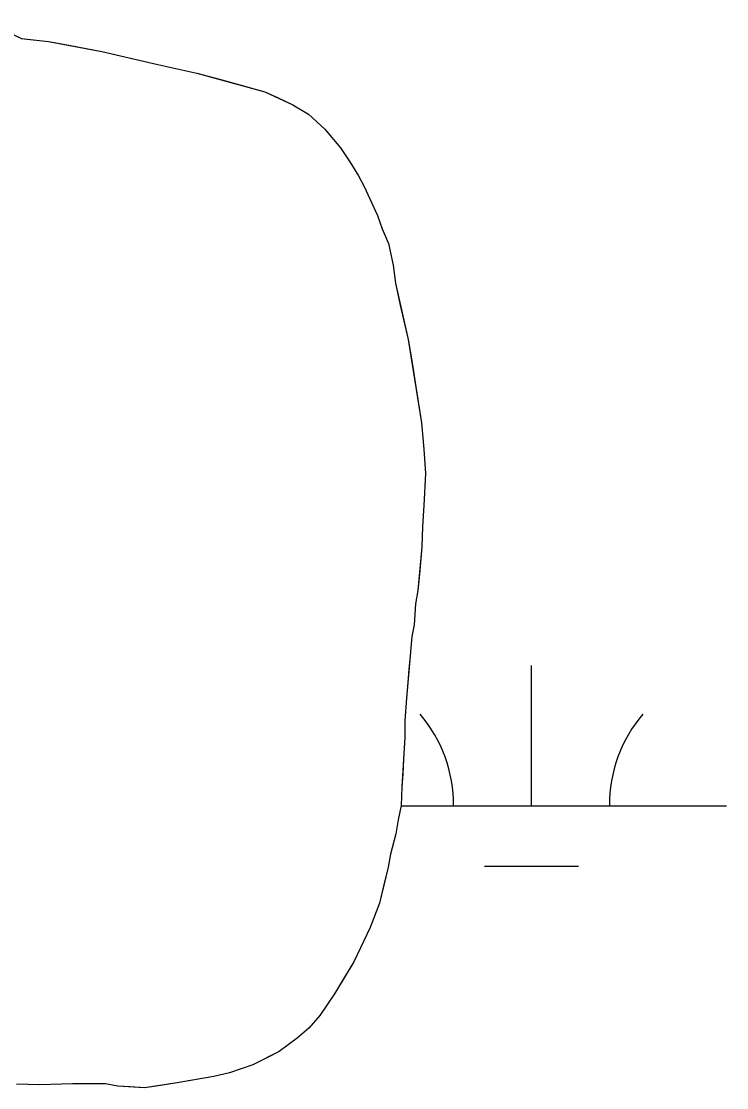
# Model space of a CAD drawing. Extents: x 3177185 to 3215018, y 812988 to 838321.
# Drawn here: x 3207655.5 to 3207836.2, y 831573.3 to 831846.6 of the extents above; entities that cross this region are included whole.
import ezdxf

# ---------------------------------------------------------------- set-up
doc = ezdxf.new("R2010")
doc.units = 0
for name, color, linetype in [('V-SITE-VEGE', 7, 'Continuous'), ('V-TOPO-SHOR', 7, 'Continuous'), ('V-WETL-SWMP', 7, 'Continuous')]:
    doc.layers.add(name, color=color, linetype=linetype)

msp = doc.modelspace()

# ---------------------------------------------------------------- linework, layer by layer
at = {"layer": 'V-SITE-VEGE'}
for p, q in [((3207646.111, 831846.6020000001), (3207655.511, 831842.2250000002)), ((3207655.511, 831842.2250000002), (3207662.507, 831841.441)), ((3207662.507, 831841.441), (3207676.1, 831838.8710000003)), ((3207676.1, 831838.871), (3207690.495, 831835.5040000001)), ((3207690.495, 831835.5040000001), (3207700.489, 831833.3250000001)), ((3207700.489, 831833.3250000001), (3207717.8850000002, 831828.5650000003)), ((3207717.8850000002, 831828.5650000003), (3207725.086, 831825.1840000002)), ((3207725.086, 831825.184), (3207729.085, 831822.794)), ((3207729.085, 831822.794), (3207733.29, 831819.0050000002)), ((3207733.29, 831819.0050000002), (3207737.298, 831814.2170000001)), ((3207737.298, 831814.2170000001), (3207739.702, 831810.6250000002)), ((3207739.702, 831810.6250000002), (3207741.9080000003, 831807.033)), ((3207741.9080000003, 831807.033), (3207743.313, 831804.237)), ((3207743.313, 831804.237), (3207746.725, 831796.8520000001)), ((3207746.725, 831796.8520000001), (3207747.929, 831793.456)), ((3207747.929, 831793.456), (3207749.537, 831789.6630000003)), ((3207749.537, 831789.6630000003), (3207750.747, 831784.0700000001)), ((3207750.747, 831784.0700000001), (3207751.355, 831779.4770000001)), ((3207751.355, 831779.4770000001), (3207754.583, 831765.096)), ((3207754.583, 831765.096), (3207758.024, 831743.721)), ((3207758.024, 831743.721), (3207758.636, 831736.927)), ((3207758.636, 831736.927), (3207759.048, 831730.732)), ((3207759.048, 831730.732), (3207758.665, 831722.5400000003)), ((3207758.665, 831722.5400000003), (3207758.278, 831717.144)), ((3207758.278, 831717.144), (3207758.0870000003, 831711.946)), ((3207758.0870000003, 831711.946), (3207757.11, 831700.756)), ((3207757.11, 831700.756), (3207756.518, 831697.3560000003)), ((3207756.518, 831697.3560000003), (3207756.129, 831691.96)), ((3207756.129, 831691.96), (3207755.535, 831688.9610000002)), ((3207755.535, 831688.9610000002), (3207754.169, 831673.175)), ((3207754.169, 831673.175), (3207753.782, 831667.377)), ((3207753.782, 831667.377), (3207753.792, 831663.181)), ((3207753.792, 831663.181), (3207753.014, 831650.389)), ((3207753.014, 831650.389), (3207752.828, 831645.595)), ((3207752.828, 831645.595), (3207752.035, 831641.9940000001)), ((3207752.035, 831641.9940000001), (3207751.443, 831638.3960000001)), ((3207751.443, 831638.3960000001), (3207750.055, 831633.198)), ((3207750.055, 831633.198), (3207749.463, 831629.801)), ((3207749.463, 831629.801), (3207747.284, 831620.603)), ((3207747.284, 831620.603), (3207744.898, 831614.4060000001)), ((3207744.898, 831614.4060000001), (3207740.718, 831605.604)), ((3207740.718, 831605.604), (3207735.739, 831597.4010000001)), ((3207735.739, 831597.4010000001), (3207731.955, 831591.7980000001)), ((3207731.955, 831591.7980000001), (3207729.163, 831588.595)), ((3207729.163, 831588.595), (3207726.171, 831585.992)), ((3207726.171, 831585.992), (3207721.5840000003, 831582.584)), ((3207721.5840000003, 831582.584), (3207714.794, 831579.174)), ((3207708.804, 831577.1630000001), (3207704.81, 831576.155)), ((3207714.794, 831579.174), (3207708.804, 831577.1630000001)), ((3207660.252, 831574.066), (3207654.258, 831574.255)), ((3207668.645, 831574.284), (3207660.252, 831574.066)), ((3207677.038, 831574.302), (3207668.645, 831574.284)), ((3207680.237, 831573.7080000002), (3207677.038, 831574.3020000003)), ((3207695.4220000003, 831574.537), (3207687.032, 831573.323)), ((3207704.81, 831576.155), (3207695.4220000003, 831574.537)), ((3207687.032, 831573.323), (3207680.237, 831573.708))]:
    msp.add_line(p, q, dxfattribs=at)
at = {"layer": 'V-TOPO-SHOR'}
msp.add_lwpolyline([(3207651.311, 831844.216), (3207655.511, 831842.225), (3207662.507, 831841.441), (3207667.703, 831840.452), (3207676.1, 831838.871), (3207683.096, 831837.286), (3207690.495, 831835.5040000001), (3207700.489, 831833.3250000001), (3207706.287, 831831.74), (3207711.487, 831830.349), (3207717.8850000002, 831828.5650000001), (3207721.285, 831826.974), (3207725.086, 831825.184), (3207729.085, 831822.794), (3207733.29, 831819.005), (3207737.298, 831814.2170000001), (3207739.702, 831810.625), (3207741.9080000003, 831807.033), (3207743.313, 831804.237), (3207746.725, 831796.8520000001), (3207747.929, 831793.456), (3207749.537, 831789.6630000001), (3207750.747, 831784.0700000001), (3207751.355, 831779.4770000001), (3207752.566, 831773.884), (3207754.583, 831765.096), (3207755.593, 831759.101), (3207756.6040000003, 831752.908), (3207758.024, 831743.721), (3207758.636, 831736.927), (3207759.048, 831730.732), (3207758.665, 831722.54), (3207758.278, 831717.144), (3207758.0870000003, 831711.946), (3207757.501, 831704.952), (3207757.11, 831700.756), (3207756.518, 831697.356), (3207756.129, 831691.962), (3207755.535, 831688.961), (3207755.146, 831683.966), (3207754.753, 831680.569), (3207754.56, 831677.171), (3207754.169, 831673.1730000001), (3207753.782, 831667.377), (3207753.79, 831663.181), (3207753.403, 831657.385), (3207753.211, 831653.789), (3207753.0160000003, 831650.389), (3207752.828, 831645.595), (3207752.035, 831641.9940000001), (3207751.443, 831638.3960000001), (3207750.055, 831633.198), (3207749.463, 831629.801), (3207748.67, 831626.4010000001), (3207747.284, 831620.603), (3207744.898, 831614.4060000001), (3207740.718, 831605.604), (3207738.328, 831601.6020000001), (3207735.739, 831597.4010000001), (3207731.955, 831591.7980000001), (3207729.163, 831588.595), (3207726.171, 831585.992), (3207721.5840000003, 831582.584), (3207718.389, 831580.978), (3207714.794, 831579.174), (3207708.804, 831577.1630000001), (3207704.81, 831576.155), (3207698.818, 831575.1460000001), (3207695.4220000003, 831574.537), (3207690.028, 831573.729), (3207687.032, 831573.323), (3207683.433, 831573.5160000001), (3207680.237, 831573.708), (3207677.038, 831574.302), (3207668.645, 831574.284), (3207660.252, 831574.066), (3207654.258, 831574.255)], dxfattribs=at)
at = {"layer": 'V-WETL-SWMP'}
for p, q in [((3207655.509846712, 831842.2262571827), (3207662.5058465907, 831841.4412573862)), ((3207662.5058465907, 831841.4412573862), (3207667.7028464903, 831840.4522575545)), ((3207667.7028464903, 831840.4522575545), (3207676.098846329, 831838.8712578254)), ((3207676.098846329, 831838.8712578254), (3207683.095846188, 831837.2862580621)), ((3207683.095846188, 831837.2862580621), (3207690.493846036, 831835.503258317)), ((3207690.493846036, 831835.5032583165), (3207700.488845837, 831833.3252586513)), ((3207700.488845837, 831833.3252586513), (3207706.2878457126, 831831.7392588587)), ((3207706.2878457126, 831831.7392588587), (3207711.485845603, 831830.3502590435)), ((3207711.485845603, 831830.3502590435), (3207717.8838454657, 831828.5652592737)), ((3207717.8838454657, 831828.5652592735), (3207721.283845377, 831826.9732594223)), ((3207721.283845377, 831826.9732594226), (3207725.0848452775, 831825.1832595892)), ((3207725.0848452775, 831825.1832595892), (3207729.0858451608, 831822.7932597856)), ((3207729.0858451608, 831822.7932597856), (3207733.289845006, 831819.0052600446)), ((3207733.289845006, 831819.0052600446), (3207737.2968448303, 831814.21726034)), ((3207737.2968448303, 831814.21726034), (3207739.701844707, 831810.6252605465)), ((3207739.701844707, 831810.6252605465), (3207741.9068445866, 831807.0332607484)), ((3207741.9068445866, 831807.0332607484), (3207743.311844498, 831804.2382608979)), ((3207743.311844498, 831804.2382608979), (3207746.7238442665, 831796.8512612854)), ((3207746.7238442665, 831796.8512612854), (3207747.9298441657, 831793.4562614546)), ((3207747.9298441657, 831793.4562614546), (3207749.5358440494, 831789.6632616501)), ((3207749.5358440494, 831789.6632616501), (3207750.7468438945, 831784.0702619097)), ((3207750.7468438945, 831784.0702619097), (3207751.354843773, 831779.4762621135)), ((3207751.354843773, 831779.4762621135), (3207752.565843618, 831773.8832623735)), ((3207752.565843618, 831773.8832623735), (3207754.5818433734, 831765.0952627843)), ((3207754.5818433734, 831765.0952627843), (3207755.5928432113, 831759.1022630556)), ((3207755.5928432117, 831759.1022630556), (3207756.6048430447, 831752.9092633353)), ((3207756.6048430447, 831752.9092633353), (3207758.022842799, 831743.720263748)), ((3207758.022842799, 831743.720263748), (3207758.635842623, 831736.9272640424)), ((3207758.635842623, 831736.9272640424), (3207759.0478424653, 831730.7332643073)), ((3207759.0478424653, 831730.7332643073), (3207758.6648422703, 831722.5402646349)), ((3207758.66484227, 831722.5402646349), (3207758.2768421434, 831717.1432648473)), ((3207758.2768421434, 831717.1432648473), (3207758.086842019, 831711.9472650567)), ((3207758.086842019, 831711.9472650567), (3207757.501841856, 831704.9522653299)), ((3207757.501841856, 831704.9522653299), (3207757.110841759, 831700.755265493)), ((3207757.110841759, 831700.755265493), (3207756.5178416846, 831697.357265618)), ((3207756.5178416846, 831697.357265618), (3207756.1298415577, 831691.9612658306)), ((3207756.1298415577, 831691.9612658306), (3207755.535841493, 831688.9622659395)), ((3207755.535841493, 831688.9622659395), (3207755.146841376, 831683.9662661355)), ((3207755.146841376, 831683.9662661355), (3207754.753841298, 831680.5682662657)), ((3207754.753841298, 831680.5682662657), (3207754.560841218, 831677.1702664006)), ((3207786.204543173, 831645.5461255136), (3207786.2045440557, 831681.5461247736)), ((3207754.560841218, 831677.1702664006), (3207754.1698411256, 831673.1732665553)), ((3207754.1698411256, 831673.1732665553), (3207753.7818409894, 831667.3772667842)), ((3207753.7818409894, 831667.3772667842), (3207753.7898408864, 831663.1812669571)), ((3207753.7898408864, 831663.1812669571), (3207753.40284075, 831657.385267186)), ((3207753.40284075, 831657.385267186), (3207753.209840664, 831653.7882673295)), ((3207753.209840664, 831653.7882673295), (3207753.0168405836, 831650.3902674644)), ((3207753.0168405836, 831650.3902674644), (3207752.826840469, 831645.594267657)), ((3207752.826840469, 831645.594267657), (3207752.034840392, 831641.9952677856)), ((3207752.816246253, 831645.5461255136), (3207836.204542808, 831645.5461255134)), ((3207752.034840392, 831641.9952677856), (3207751.442840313, 831638.397267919)), ((3207751.442840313, 831638.397267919), (3207750.0548402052, 831633.1992680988)), ((3207750.0548402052, 831633.1992680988), (3207749.461840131, 831629.8012682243)), ((3207749.461840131, 831629.8012682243), (3207748.6698400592, 831626.4022683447)), ((3207774.204542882, 831630.1151258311), (3207798.2045427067, 831630.1151258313)), ((3207748.6698400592, 831626.4022683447), (3207747.282839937, 831620.604268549)), ((3207747.282839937, 831620.604268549), (3207744.89783982, 831614.4052687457)), ((3207744.89783982, 831614.4052687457), (3207740.7188396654, 831605.6042690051)), ((3207740.7188396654, 831605.6042690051), (3207738.328839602, 831601.6022691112)), ((3207738.3288396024, 831601.6022691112), (3207735.739839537, 831597.4012692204)), ((3207735.739839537, 831597.4012692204), (3207731.954839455, 831591.7982693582)), ((3207731.9548394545, 831591.7982693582), (3207729.163839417, 831588.5952694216)), ((3207729.1638394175, 831588.5952694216), (3207726.171839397, 831585.9912694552)), ((3207726.171839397, 831585.9912694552), (3207721.582839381, 831582.5852694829)), ((3207721.582839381, 831582.5852694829), (3207714.794839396, 831579.1742694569)), ((3207708.8048394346, 831577.1632693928), (3207704.809839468, 831576.156269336)), ((3207714.794839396, 831579.1742694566), (3207708.8048394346, 831577.1632693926)), ((3207660.2528400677, 831574.0672683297), (3207654.2578401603, 831574.2542681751)), ((3207668.644839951, 831574.2842685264), (3207660.2528400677, 831574.0672683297)), ((3207677.0378398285, 831574.3012687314), (3207668.644839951, 831574.2842685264)), ((3207680.2358397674, 831573.7082688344), (3207677.0378398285, 831574.3012687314)), ((3207695.421839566, 831574.5382691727), (3207690.0278396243, 831573.7282690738)), ((3207698.816839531, 831575.1452692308), (3207695.421839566, 831574.5382691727)), ((3207704.809839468, 831576.156269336), (3207698.816839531, 831575.1452692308)), ((3207683.433839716, 831573.5152689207), (3207680.2358397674, 831573.7082688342)), ((3207687.030839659, 831573.3222690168), (3207683.433839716, 831573.5152689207)), ((3207690.0278396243, 831573.7282690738), (3207687.030839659, 831573.3222690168))]:
    msp.add_line(p, q, dxfattribs=at)
for centre, radius, start, end in [((3207730.9616074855, 831646.0209286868), 35.24628790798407, 359.2281799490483, 40.771838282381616), ((3207841.447478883, 831646.0209286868), 35.246287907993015, 139.22817692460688, 180.7718352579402)]:
    msp.add_arc(centre, radius, start, end, dxfattribs=at)

doc.saveas('drawing.dxf')
